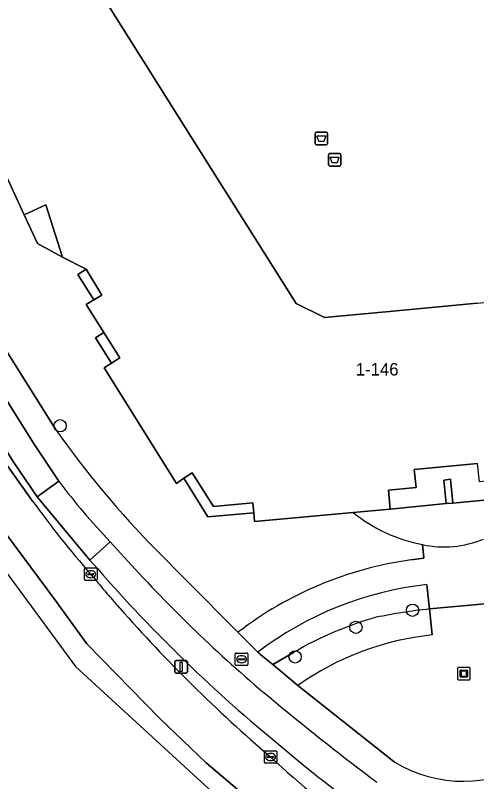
# Model space of a CAD drawing. Extents: x 160023 to 161302, y 384750 to 385707.
# Drawn here: x 160307.2 to 160344, y 384842.9 to 384904.1 of the extents above; entities that cross this region are included whole.
import ezdxf

# ---------------------------------------------------------------- set-up
doc = ezdxf.new("R2010")
doc.units = 0
for name, color, linetype in [('IMGEO_Afval_apart_plaats', 7, 'Continuous'), ('IMGEO_Berm_groen', 7, 'Continuous'), ('IMGEO_Berm_open', 7, 'Continuous'), ('IMGEO_Boom', 7, 'Continuous'), ('IMGEO_Brandkraan', 7, 'Continuous'), ('IMGEO_Erf', 7, 'Continuous'), ('IMGEO_Fietspad_gesloten', 7, 'Continuous'), ('IMGEO_Fietspad_open', 7, 'Continuous'), ('IMGEO_Grasland_overig', 7, 'Continuous'), ('IMGEO_Groenvoorziening', 7, 'Continuous'), ('IMGEO_Haag', 7, 'Continuous'), ('IMGEO_Kolk', 7, 'Continuous'), ('IMGEO_Kunstobject', 7, 'Continuous'), ('IMGEO_Lichtmast', 7, 'Continuous'), ('IMGEO_Pand', 7, 'Continuous'), ('IMGEO_Pand_nummerreeks', 7, 'Continuous'), ('IMGEO_Rijbaan_regionaal_gesloten', 7, 'Continuous'), ('IMGEO_Voetpad_open', 7, 'Continuous')]:
    doc.layers.add(name, color=color, linetype=linetype)

msp = doc.modelspace()

# ---------------------------------------------------------------- linework, layer by layer
at = {"layer": 'IMGEO_Afval_apart_plaats'}
for p, q in [((160331.135, 384893.865), (160331.135, 384894.665)), ((160331.135, 384894.665), (160331.135, 384893.865)), ((160331.235, 384894.765), (160332.025, 384894.765)), ((160332.025, 384894.765), (160331.235, 384894.765)), ((160332.125, 384894.665), (160332.125, 384893.865)), ((160332.125, 384893.865), (160332.125, 384894.665)), ((160332.025, 384893.765), (160331.235, 384893.765)), ((160331.235, 384893.765), (160332.025, 384893.765)), ((160332.194, 384892.16), (160332.194, 384892.96)), ((160332.194, 384892.96), (160332.194, 384892.16)), ((160332.294, 384893.06), (160333.084, 384893.06)), ((160333.084, 384893.06), (160332.294, 384893.06)), ((160333.184, 384892.96), (160333.184, 384892.16)), ((160333.184, 384892.16), (160333.184, 384892.96)), ((160333.084, 384892.06), (160332.294, 384892.06)), ((160332.294, 384892.06), (160333.084, 384892.06))]:
    msp.add_line(p, q, dxfattribs=at)
for points in [[(160331.278, 384894.479), (160331.982, 384894.479), (160331.833, 384894.009), (160331.427, 384894.009), (160331.278, 384894.479)], [(160332.337, 384892.774), (160333.041, 384892.774), (160332.892, 384892.304), (160332.486, 384892.304), (160332.337, 384892.774)]]:
    msp.add_lwpolyline(points, dxfattribs=at)
for centre, start, end in [((160331.235, 384894.665), 90, 180), ((160331.235, 384894.665), 90, 180), ((160332.025, 384894.665), 0, 90), ((160332.025, 384894.665), 360, 90), ((160331.235, 384893.865), 180, 270), ((160331.235, 384893.865), 180, 270), ((160332.025, 384893.865), 270, 0), ((160332.025, 384893.865), 270, 0), ((160332.294, 384892.96), 90, 180), ((160332.294, 384892.96), 90, 180), ((160333.084, 384892.96), 0, 90), ((160333.084, 384892.96), 360, 90), ((160332.294, 384892.16), 180, 270), ((160332.294, 384892.16), 180, 270), ((160333.084, 384892.16), 270, 0), ((160333.084, 384892.16), 270, 0)]:
    msp.add_arc(centre, 0.1, start, end, dxfattribs=at)
at = {"layer": 'IMGEO_Berm_groen'}
for points in [[(160340.497, 384854.591), (160340.266, 384856.664)], [(160329.413, 384853.187), (160327.746, 384852.228), (160329.764, 384850.552)]]:
    msp.add_lwpolyline(points, dxfattribs=at)
for centre, radius, start, end in [((160345.927, 384806.588), 50.395, 96.44942, 101.35211), ((160343.624, 384828.98), 28.07, 105.74567, 120.4164), ((160342.836, 384832.096), 22.616, 95.93543, 125.30882)]:
    msp.add_arc(centre, radius, start, end, dxfattribs=at)
at = {"layer": 'IMGEO_Berm_open'}
for points in [[(160271.307, 384920.484), (160272.548, 384918.593), (160283.179, 384902.817), (160293.456, 384887.476), (160305.607, 384869.369), (160308.552, 384865.28)], [(160313.752, 384859.88), (160313.115, 384860.554), (160308.907, 384865.615), (160307.002, 384868.457), (160294.674, 384888.14), (160284.823, 384903.82)]]:
    msp.add_lwpolyline(points, dxfattribs=at)
for centre, radius, start, end in [((160373.602, 384912.304), 80.266, 215.86262, 221.1933), ((160398.914, 384930.263), 111.186, 219.5664, 221.39845), ((160403.101, 384937.543), 118.384, 220.99742, 230.87497), ((160406.333, 384936.758), 121.046, 221.3824, 229.41124), ((160401.69, 384931.643), 112.947, 229.5413, 239.83243), ((160389.948, 384912.674), 92.154, 227.40503, 239.54321)]:
    msp.add_arc(centre, radius, start, end, dxfattribs=at)
at = {"layer": 'IMGEO_Boom'}
for centre in [(160310.745, 384871.307), (160338.926, 384856.564), (160334.399, 384855.197), (160329.534, 384852.832)]:
    msp.add_circle(centre, 0.489, dxfattribs=at)
at = {"layer": 'IMGEO_Brandkraan'}
for p, q in [((160324.753, 384852.219), (160324.753, 384853.071)), ((160324.828, 384853.145), (160325.68, 384853.145)), ((160325.055, 384852.688), (160325.453, 384852.688)), ((160325.241, 384852.925), (160325.266, 384852.925)), ((160325.754, 384853.071), (160325.754, 384852.219)), ((160325.68, 384852.145), (160324.828, 384852.145)), ((160325.012, 384852.639), (160325.012, 384852.651)), ((160325.45, 384852.602), (160325.052, 384852.602)), ((160325.264, 384852.365), (160325.239, 384852.365)), ((160325.496, 384852.651), (160325.496, 384852.639))]:
    msp.add_line(p, q, dxfattribs=at)
for points in [[(160324.753, 384852.219), (160324.753, 384853.071)], [(160324.828, 384853.145), (160325.68, 384853.145)], [(160325.754, 384853.071), (160325.754, 384852.219)], [(160325.68, 384852.145), (160324.828, 384852.145)]]:
    msp.add_lwpolyline(points, dxfattribs=at)
for centre, radius, start, end in [((160324.83, 384853.069), 0.0765, 91.55205, 178.44795), ((160324.83, 384853.069), 0.0765, 91.55205, 178.44795), ((160325.052, 384852.648), 0.0403, 85.87752, 175.75265), ((160325.457, 384852.65), 0.0386, 1.73085, 96.63898), ((160325.678, 384853.069), 0.0765, 1.55205, 88.44795), ((160325.678, 384853.069), 0.0765, 1.55205, 88.44795), ((160324.83, 384852.221), 0.0765, 181.55205, 268.44795), ((160324.83, 384852.221), 0.0765, 181.55205, 268.44795), ((160325.049, 384852.638), 0.0366, 178.93798, 274.71019), ((160325.453, 384852.645), 0.043, 264.86636, 352.45326), ((160325.678, 384852.221), 0.0765, 271.55205, 358.44795), ((160325.678, 384852.221), 0.0765, 271.55205, 358.44795)]:
    msp.add_arc(centre, radius, start, end, dxfattribs=at)
for centre, major_axis, ratio, start_param, end_param in [((160325.24, 384852.645), (-0.387, 0.002), 0.722429, 4.712389, 7.853982), ((160325.265, 384852.645), (-0.39, 0.002), 0.717154, 1.570796, 4.712389)]:
    msp.add_ellipse(centre, major_axis=major_axis, ratio=ratio, start_param=start_param, end_param=end_param, dxfattribs=at)
at = {"layer": 'IMGEO_Erf'}
msp.add_lwpolyline([(160234.054, 384993.171), (160245.351, 384975.085), (160252.88, 384963.007), (160259.491, 384967.128), (160262.299, 384962.624), (160263.984, 384964.064), (160263.836, 384964.253), (160268.96, 384968.505), (160269.964, 384967.297), (160273.8, 384969.701), (160275.654, 384966.755), (160321.243, 384894.325), (160329.612, 384881.079), (160331.889, 384879.95), (160336.787, 384880.403), (160344.076, 384881.104), (160348.95, 384881.561), (160350.96, 384883.052), (160354.249, 384891.334), (160367.44, 384886.086), (160372.439, 384884.099)], dxfattribs=at)
at = {"layer": 'IMGEO_Fietspad_gesloten'}
for points in [[(160231.281, 384989.356), (160241.648, 384973.092), (160253.18, 384954.585), (160256.317, 384949.536), (160264.551, 384936.251), (160269.56, 384928.19), (160271.528, 384925.038), (160273.513, 384921.852), (160274.75, 384919.896), (160284.823, 384903.82), (160294.674, 384888.14), (160307.002, 384868.457), (160308.907, 384865.615), (160310.649, 384866.871), (160308.666, 384869.834), (160286.666, 384904.899), (160276.581, 384920.983), (160271.338, 384929.392), (160266.446, 384937.299), (160258.128, 384950.66), (160255.043, 384955.663), (160243.51, 384974.152), (160232.122, 384992.018)], [(160314.757, 384862.024), (160313.115, 384860.554), (160313.752, 384859.88)], [(160316.744, 384859.857), (160314.757, 384862.024)]]:
    msp.add_lwpolyline(points, dxfattribs=at)
for centre, radius, start, end in [((160403.101, 384937.543), 118.384, 220.99742, 230.87497), ((160398.085, 384934.38), 110.318, 222.49518, 230.68396), ((160462.777, 385011.709), 211.136, 230.39793, 233.11672), ((160401.69, 384931.643), 112.947, 229.5413, 239.83243)]:
    msp.add_arc(centre, radius, start, end, dxfattribs=at)
at = {"layer": 'IMGEO_Fietspad_open'}
msp.add_lwpolyline([(160310.649, 384866.871), (160308.907, 384865.615), (160313.115, 384860.554), (160314.757, 384862.024)], dxfattribs=at)
msp.add_arc((160353.936, 384899.394), 54.143, 216.91869, 223.64617, dxfattribs=at)
at = {"layer": 'IMGEO_Grasland_overig'}
for points in [[(160310.933, 384884.787), (160309.597, 384888.95), (160307.884, 384888.156), (160308.941, 384885.864)], [(160312.834, 384883.808), (160312.176, 384883.392), (160313.449, 384881.373), (160314.074, 384881.748)], [(160314.849, 384876.296), (160315.524, 384876.719), (160314.238, 384878.762), (160313.57, 384878.333)], [(160320.634, 384867.121), (160322.571, 384864.019), (160326.228, 384864.34), (160326.151, 384865.151), (160323.021, 384864.864), (160321.309, 384867.549)]]:
    msp.add_lwpolyline(points, close=True, dxfattribs=at)
at = {"layer": 'IMGEO_Groenvoorziening'}
for points in [[(160334.173, 384864.377), (160326.3, 384863.655), (160326.228, 384864.34), (160322.571, 384864.019), (160320.634, 384867.121), (160320.051, 384866.694), (160314.258, 384875.92), (160314.849, 384876.296), (160313.57, 384878.333), (160314.238, 384878.762), (160312.831, 384880.99), (160313.449, 384881.373), (160312.176, 384883.392), (160312.834, 384883.808), (160310.933, 384884.787), (160308.941, 384885.864), (160307.884, 384888.156), (160306.032, 384892.161), (160303.235, 384895.542), (160301.836, 384897.312), (160300.843, 384899.324), (160299.005, 384903.315), (160296.201, 384906.704)], [(160288.411, 384905.996), (160298.335, 384890.182), (160310.425, 384870.955)], [(160318.454, 384861.365), (160320.856, 384858.945), (160324.968, 384854.802)], [(160338.794, 384860.581), (160339.827, 384860.723), (160339.725, 384861.806)], [(160340.266, 384856.664), (160340.163, 384857.617), (160340.056, 384858.614)], [(160326.563, 384853.21), (160326.966, 384852.875), (160327.746, 384852.228), (160329.413, 384853.187)]]:
    msp.add_lwpolyline(points, dxfattribs=at)
for centre, radius, start, end in [((160373.754, 384915.82), 77.611, 215.31521, 224.5587), ((160342.064, 384874.138), 12.552, 231.04554, 259.25898), ((160342.833, 384831.489), 29.371, 97.90423, 127.46373), ((160343.01, 384831.692), 27.083, 96.26088, 127.39171), ((160345.927, 384806.588), 50.395, 96.44942, 101.35211), ((160343.624, 384828.98), 28.07, 105.74567, 120.4164)]:
    msp.add_arc(centre, radius, start, end, dxfattribs=at)
at = {"layer": 'IMGEO_Haag'}
for points in [[(160340.266, 384856.664), (160340.163, 384857.617), (160340.056, 384858.614)], [(160326.563, 384853.21), (160326.966, 384852.875), (160327.746, 384852.228), (160329.413, 384853.187)]]:
    msp.add_lwpolyline(points, dxfattribs=at)
for centre, radius, start, end in [((160343.01, 384831.692), 27.083, 96.26088, 127.39171), ((160345.927, 384806.588), 50.395, 96.44942, 101.35211), ((160343.624, 384828.98), 28.07, 105.74567, 120.4164)]:
    msp.add_arc(centre, radius, start, end, dxfattribs=at)
at = {"layer": 'IMGEO_Kolk'}
for p, q in [((160312.702, 384859.015), (160312.702, 384859.867)), ((160312.777, 384859.941), (160313.629, 384859.941)), ((160312.961, 384859.435), (160312.961, 384859.447)), ((160313.004, 384859.484), (160313.402, 384859.484)), ((160313.19, 384859.721), (160313.215, 384859.721)), ((160313.445, 384859.447), (160313.445, 384859.435)), ((160313.703, 384859.867), (160313.703, 384859.015)), ((160313.629, 384858.941), (160312.777, 384858.941)), ((160313.399, 384859.398), (160313.001, 384859.398)), ((160313.213, 384859.161), (160313.188, 384859.161)), ((160327.151, 384845.336), (160328.003, 384845.336)), ((160327.076, 384844.41), (160327.076, 384845.262)), ((160327.335, 384844.83), (160327.335, 384844.842)), ((160327.773, 384844.793), (160327.375, 384844.793)), ((160327.378, 384844.879), (160327.776, 384844.879)), ((160327.564, 384845.116), (160327.589, 384845.116)), ((160327.819, 384844.842), (160327.819, 384844.83)), ((160328.077, 384845.262), (160328.077, 384844.41)), ((160328.003, 384844.336), (160327.151, 384844.336)), ((160327.587, 384844.556), (160327.562, 384844.556))]:
    msp.add_line(p, q, dxfattribs=at)
for points in [[(160312.702, 384859.015), (160312.702, 384859.867)], [(160312.777, 384859.941), (160313.629, 384859.941)], [(160313.703, 384859.867), (160313.703, 384859.015)], [(160313.629, 384858.941), (160312.777, 384858.941)], [(160327.151, 384845.336), (160328.003, 384845.336)], [(160327.076, 384844.41), (160327.076, 384845.262)], [(160328.077, 384845.262), (160328.077, 384844.41)], [(160328.003, 384844.336), (160327.151, 384844.336)]]:
    msp.add_lwpolyline(points, dxfattribs=at)
for centre, radius, start, end in [((160312.779, 384859.865), 0.0765, 91.55205, 178.44795), ((160312.779, 384859.865), 0.0765, 91.55205, 178.44795), ((160313.001, 384859.444), 0.0403, 85.87752, 175.75265), ((160312.998, 384859.434), 0.0366, 178.93798, 274.71019), ((160313.402, 384859.441), 0.043, 264.86636, 352.45326), ((160313.406, 384859.446), 0.0386, 1.73085, 96.63898), ((160313.627, 384859.865), 0.0765, 1.55205, 88.44795), ((160313.627, 384859.865), 0.0765, 1.55205, 88.44795), ((160312.779, 384859.017), 0.0765, 181.55205, 268.44795), ((160312.779, 384859.017), 0.0765, 181.55205, 268.44795), ((160313.627, 384859.017), 0.0765, 271.55205, 358.44795), ((160313.627, 384859.017), 0.0765, 271.55205, 358.44795), ((160327.153, 384845.26), 0.0765, 91.55205, 178.44795), ((160327.153, 384845.26), 0.0765, 91.55205, 178.44795), ((160328.001, 384845.26), 0.0765, 1.55205, 88.44795), ((160328.001, 384845.26), 0.0765, 1.55205, 88.44795), ((160327.375, 384844.839), 0.0403, 85.87752, 175.75265), ((160327.372, 384844.829), 0.0366, 178.93798, 274.71019), ((160327.776, 384844.836), 0.043, 264.86636, 352.45326), ((160327.78, 384844.841), 0.0386, 1.73085, 96.63898), ((160327.153, 384844.412), 0.0765, 181.55205, 268.44795), ((160327.153, 384844.412), 0.0765, 181.55205, 268.44795), ((160328.001, 384844.412), 0.0765, 271.55205, 358.44795), ((160328.001, 384844.412), 0.0765, 271.55205, 358.44795)]:
    msp.add_arc(centre, radius, start, end, dxfattribs=at)
for centre, major_axis, ratio, start_param, end_param in [((160313.189, 384859.441), (-0.387, 0.002), 0.722429, 4.712389, 7.853982), ((160313.214, 384859.441), (-0.39, 0.002), 0.717154, 1.570796, 4.712389), ((160327.563, 384844.836), (-0.387, 0.002), 0.722429, 4.712389, 7.853982), ((160327.588, 384844.836), (-0.39, 0.002), 0.717154, 1.570796, 4.712389)]:
    msp.add_ellipse(centre, major_axis=major_axis, ratio=ratio, start_param=start_param, end_param=end_param, dxfattribs=at)
at = {"layer": 'IMGEO_Kunstobject'}
for p, q in [((160342.515, 384851.915), (160342.515, 384851.074)), ((160342.515, 384851.915), (160342.515, 384851.074)), ((160343.431, 384851.999), (160342.59, 384851.999)), ((160343.431, 384851.999), (160342.59, 384851.999)), ((160342.729, 384851.263), (160342.729, 384851.737)), ((160342.779, 384851.787), (160343.253, 384851.787)), ((160342.809, 384851.687), (160342.809, 384851.313)), ((160343.203, 384851.707), (160342.829, 384851.707)), ((160343.223, 384851.313), (160343.223, 384851.687)), ((160343.303, 384851.737), (160343.303, 384851.263)), ((160343.515, 384851.083), (160343.515, 384851.924)), ((160343.515, 384851.083), (160343.515, 384851.924)), ((160342.599, 384850.999), (160343.44, 384850.999)), ((160342.599, 384850.999), (160343.44, 384850.999)), ((160343.253, 384851.213), (160342.779, 384851.213)), ((160342.829, 384851.293), (160343.203, 384851.293))]:
    msp.add_line(p, q, dxfattribs=at)
for centre, radius, start, end in [((160342.593, 384851.921), 0.0779, 92.4484, 184.28452), ((160342.593, 384851.921), 0.0779, 92.4484, 184.28452), ((160342.779, 384851.737), 0.05, 90, 180), ((160342.829, 384851.687), 0.02, 90, 180), ((160343.203, 384851.687), 0.02, 360, 90), ((160343.253, 384851.737), 0.05, 360, 90), ((160343.437, 384851.921), 0.0779, 2.4484, 94.28452), ((160343.437, 384851.921), 0.0779, 2.4484, 94.28452), ((160342.593, 384851.077), 0.0779, 182.4484, 274.28452), ((160342.593, 384851.077), 0.0779, 182.4484, 274.28452), ((160342.779, 384851.263), 0.05, 180, 270), ((160342.829, 384851.313), 0.02, 180, 270), ((160343.203, 384851.313), 0.02, 270, 0), ((160343.253, 384851.263), 0.05, 270, 0), ((160343.437, 384851.077), 0.0779, 272.4484, 4.28452), ((160343.437, 384851.077), 0.0779, 272.4484, 4.28452)]:
    msp.add_arc(centre, radius, start, end, dxfattribs=at)
at = {"layer": 'IMGEO_Lichtmast'}
for p, q in [((160319.93, 384851.64), (160319.93, 384852.44)), ((160319.93, 384852.44), (160319.93, 384851.64)), ((160320.03, 384852.54), (160320.82, 384852.54)), ((160320.82, 384852.54), (160320.03, 384852.54)), ((160320.92, 384852.44), (160320.92, 384851.64)), ((160320.92, 384851.64), (160320.92, 384852.44)), ((160320.82, 384851.54), (160320.03, 384851.54)), ((160320.03, 384851.54), (160320.82, 384851.54))]:
    msp.add_line(p, q, dxfattribs=at)
msp.add_lwpolyline([(160320.35, 384852.415), (160320.5, 384852.415), (160320.5, 384851.665), (160320.35, 384851.665), (160320.35, 384852.415)], dxfattribs=at)
for centre, start, end in [((160320.03, 384852.44), 90, 180), ((160320.03, 384852.44), 90, 180), ((160320.82, 384852.44), 0, 90), ((160320.82, 384852.44), 360, 90), ((160320.03, 384851.64), 180, 270), ((160320.03, 384851.64), 180, 270), ((160320.82, 384851.64), 270, 0), ((160320.82, 384851.64), 270, 0)]:
    msp.add_arc(centre, 0.1, start, end, dxfattribs=at)
at = {"layer": 'IMGEO_Pand'}
for points in [[(160344.076, 384881.104), (160336.787, 384880.403), (160331.889, 384879.95), (160329.612, 384881.079), (160321.243, 384894.325), (160275.654, 384966.755)], [(160306.032, 384892.161), (160307.884, 384888.156), (160309.597, 384888.95), (160310.933, 384884.787), (160312.834, 384883.808), (160314.074, 384881.748), (160313.449, 384881.373), (160312.831, 384880.99), (160314.238, 384878.762), (160315.524, 384876.719), (160314.849, 384876.296), (160314.258, 384875.92), (160320.051, 384866.694), (160320.634, 384867.121), (160321.309, 384867.549), (160323.021, 384864.864), (160326.151, 384865.151), (160326.228, 384864.34), (160326.3, 384863.655), (160334.173, 384864.377), (160337.132, 384864.648), (160337.004, 384866.162), (160339.199, 384866.357), (160339.064, 384867.801), (160344.125, 384868.301)]]:
    msp.add_lwpolyline(points, dxfattribs=at)
msp.add_lwpolyline([(160341.959, 384867.023), (160341.426, 384866.963), (160341.6, 384865.079), (160342.136, 384865.131)], close=True, dxfattribs=at)
at = {"layer": 'IMGEO_Rijbaan_regionaal_gesloten'}
for points in [[(160308.552, 384865.28), (160305.607, 384869.369), (160293.456, 384887.476), (160283.179, 384902.817), (160272.548, 384918.593), (160271.307, 384920.484), (160269.225, 384923.592), (160267.134, 384926.692), (160265.324, 384925.686), (160265.177, 384925.604), (160272.398, 384914.296), (160278.721, 384903.829)], [(160278.721, 384903.829), (160283.38, 384897.128), (160294.079, 384881.132), (160300.332, 384871.781), (160306.471, 384862.604), (160310.304, 384857.441), (160312.883, 384853.877), (160318.734, 384847.905), (160322.424, 384844.359), (160328.889, 384838.877), (160333.153, 384835.618), (160337.416, 384832.359), (160348.837, 384825.071), (160349.294, 384824.771), (160350.775, 384828.914), (160348.511, 384830.179), (160344.216, 384832.661), (160343.421, 384833.12), (160343.236, 384833.237)]]:
    msp.add_lwpolyline(points, dxfattribs=at)
msp.add_lwpolyline([(160278.721, 384903.829), (160300.951, 384867.029), (160311.993, 384852.061), (160332.01, 384833.689), (160333.127, 384831.927), (160346.211, 384822.424), (160347.987, 384821.115), (160349.294, 384824.771), (160348.837, 384825.071), (160337.416, 384832.359), (160333.153, 384835.618), (160328.889, 384838.877), (160322.424, 384844.359), (160318.734, 384847.905), (160312.883, 384853.877), (160310.304, 384857.441), (160306.471, 384862.604), (160300.332, 384871.781), (160294.079, 384881.132), (160283.38, 384897.128)], close=True, dxfattribs=at)
for centre, radius, start, end in [((160373.602, 384912.304), 80.266, 215.86262, 221.1933), ((160398.914, 384930.263), 111.186, 219.5664, 221.39845), ((160406.333, 384936.758), 121.046, 221.3824, 229.41124), ((160389.948, 384912.674), 92.154, 227.40503, 239.54321)]:
    msp.add_arc(centre, radius, start, end, dxfattribs=at)
at = {"layer": 'IMGEO_Voetpad_open'}
for points in [[(160176.203, 385084.989), (160171.885, 385091.874), (160170.064, 385090.861), (160174.431, 385083.884), (160183.197, 385069.864), (160225.662, 385002.126), (160227.021, 385000), (160232.122, 384992.018), (160243.51, 384974.152), (160255.043, 384955.663), (160258.128, 384950.66), (160266.446, 384937.299), (160271.338, 384929.392), (160276.581, 384920.983), (160286.666, 384904.899), (160308.666, 384869.834), (160310.649, 384866.871)], [(160310.425, 384870.955), (160298.335, 384890.182), (160288.411, 384905.996), (160281.945, 384916.336), (160280.356, 384918.876), (160278.353, 384922.079), (160272.825, 384930.969), (160268.235, 384938.344), (160259.963, 384951.655), (160256.796, 384956.724), (160252.88, 384963.007), (160245.351, 384975.085), (160234.054, 384993.171), (160230.525, 384998.779), (160229.757, 385000), (160229.624, 385000.211), (160229.399, 385000.078), (160223.042, 385010.201), (160223.017, 385010.241), (160209.445, 385031.878), (160189.153, 385064.306), (160187.011, 385067.73), (160184.981, 385070.974), (160176.203, 385084.989)], [(160349.467, 384865.807), (160346.601, 384865.537), (160342.136, 384865.131), (160341.6, 384865.079), (160337.132, 384864.648), (160334.173, 384864.377)], [(160314.757, 384862.024), (160316.744, 384859.857)], [(160337.463, 384844.437), (160329.764, 384850.552), (160327.746, 384852.228), (160326.966, 384852.875), (160326.563, 384853.21), (160324.968, 384854.802), (160320.856, 384858.945), (160318.454, 384861.365)], [(160339.725, 384861.806), (160339.827, 384860.723), (160338.794, 384860.581)], [(160340.056, 384858.614), (160340.163, 384857.617), (160340.266, 384856.664), (160344.998, 384857.091), (160344.928, 384857.96), (160344.842, 384859.027)], [(160345.156, 384854.994), (160344.998, 384857.091), (160340.266, 384856.664), (160340.497, 384854.591)], [(160324.968, 384854.802), (160326.563, 384853.21)], [(160329.764, 384850.552), (160337.463, 384844.437)]]:
    msp.add_lwpolyline(points, dxfattribs=at)
msp.add_lwpolyline([(160342.136, 384865.131), (160346.601, 384865.537), (160346.465, 384867.04), (160344.272, 384866.835), (160344.125, 384868.301), (160339.064, 384867.801), (160339.199, 384866.357), (160337.004, 384866.162), (160337.132, 384864.648), (160341.6, 384865.079), (160341.426, 384866.963), (160341.959, 384867.023)], close=True, dxfattribs=at)
for centre, radius, start, end in [((160373.754, 384915.82), 77.611, 215.31521, 224.5587), ((160353.936, 384899.394), 54.143, 216.91869, 223.64617), ((160342.064, 384874.138), 12.552, 231.04554, 259.25898), ((160341.449, 384869.813), 8.19, 257.85114, 292.49943), ((160341.449, 384869.813), 8.19, 257.85114, 292.49943), ((160342.833, 384831.489), 29.371, 97.90423, 127.46373), ((160398.085, 384934.38), 110.318, 222.49518, 230.68396), ((160343.01, 384831.692), 27.083, 96.26088, 127.39171), ((160342.836, 384832.096), 22.616, 95.93543, 125.30882), ((160462.777, 385011.709), 211.136, 230.39793, 233.11672), ((160342.992, 384853.592), 10.696, 238.87018, 301.79694), ((160342.992, 384853.592), 10.696, 238.87018, 301.79694)]:
    msp.add_arc(centre, radius, start, end, dxfattribs=at)

# ---------------------------------------------------------------- texts
at = {"layer": 'IMGEO_Pand_nummerreeks'}
msp.add_text('1-146', height=1, dxfattribs=at).set_placement((160334.385, 384875.318))

doc.saveas('drawing.dxf')
